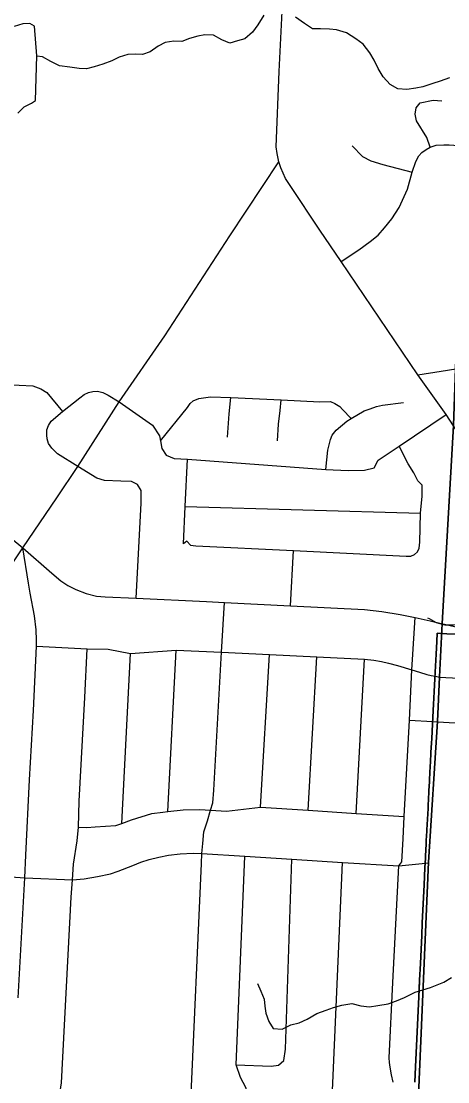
# Model space of a CAD drawing. Extents: x 114843 to 284848, y 317643 to 566895.
# Drawn here: x 189953 to 192991, y 406081 to 413645 of the extents above; entities that cross this region are included whole.
import ezdxf

# ---------------------------------------------------------------- set-up
doc = ezdxf.new("R2010")
doc.units = 0
for name, color, linetype in [('GM_X_City_Street', 7, 'Continuous'), ('GM_X_Corporation', 7, 'Continuous'), ('GM_X_County_Road', 7, 'Continuous'), ('GM_X_Minor_Lake', 7, 'Continuous'), ('GM_X_Minor_River', 7, 'Continuous'), ('GM_X_Township', 7, 'Continuous')]:
    doc.layers.add(name, color=color, linetype=linetype)

msp = doc.modelspace()

# ---------------------------------------------------------------- linework, layer by layer
at = {"layer": 'GM_X_City_Street'}
for p, q in [((192777.6, 411122.7), (192943.6, 411148.9)), ((189964.1, 409888.4), (190206.2, 410245.8)), ((191120.2, 410183.5), (192796.3, 410137.2)), ((190005.9, 409637.1), (189964.1, 409888.4)), ((191872.3, 409476.3), (191893.2, 409870.4)), ((190669.7, 407923.5), (190731, 409134.2)), ((190998.6, 408007.3), (191057.1, 409159.2)), ((191656.4, 408038.2), (191722.2, 409128.5)), ((191996.1, 408018.1), (192059.5, 409110.8)), ((192339.6, 407994.6), (192397.6, 409095)), ((192718.9, 408659.9), (192882.6, 408649.7)), ((192161.6, 405825.7), (192241.8, 407645.1)), ((192642, 407620.6), (192856.5, 407643.4))]:
    msp.add_line(p, q, dxfattribs=at)
for points in [[(192866.3, 412745.7), (192843, 412814.9), (192768.5, 412935.2), (192760, 412982.3), (192765.8, 413027.4), (192794.2, 413062.5), (192888.4, 413081.6), (192949.8, 413077.9)], [(192231.9, 411931.5), (192358.5, 412014.3), (192437.8, 412072.9), (192494.7, 412119.2), (192542, 412171.6), (192592.6, 412236.1), (192644.9, 412316.1), (192705.8, 412446.8), (192738.5, 412569.4), (192764.2, 412644.2), (192786, 412684.7), (192807.4, 412709), (192838.1, 412730.7), (192866.3, 412745.7), (192909.9, 412760.2), (192963.5, 412763.2), (193001.6, 412763.4), (193104.4, 412756.4)], [(192309.8, 412756.5), (192383.2, 412680.8), (192444, 412650), (192529.2, 412622.9), (192738.5, 412569.4)], [(190206.2, 410245.8), (190357.5, 410469.2), (190650.6, 410929.5), (190976.1, 411401.8), (191438.7, 412115), (191788.2, 412642.7)], [(192943.6, 411148.9), (193048.8, 411165.5), (193165.1, 411185.1), (193619.7, 411263.1), (193676.6, 411271.8)], [(189211.1, 411021.3), (189520.3, 411014.5), (189545.3, 411054.4), (189583.1, 411069.2), (189726, 411062.9), (189841.7, 411054.8), (190037, 411043.5), (190093.2, 411022.2), (190135, 410997.2), (190248, 410860.7)], [(190248, 410860.7), (190371.2, 410959.2), (190400.8, 410982.9), (190432.3, 410997.6), (190462.1, 411005), (190497.3, 411006.2), (190535.4, 410997.4), (190572.6, 410976.9), (190650.6, 410929.5), (190888.9, 410763.7), (190938.5, 410688.4), (190945.4, 410652.7), (190954.1, 410597.1), (190985.1, 410550), (191043.7, 410525.4), (191138.4, 410520.5), (192122.7, 410447.7), (192282.6, 410439.4), (192398.5, 410442.1), (192466.6, 410459.4), (192496.2, 410514.4), (192644.3, 410613.7), (192980, 410839.4)], [(190945.4, 410652.7), (191138.4, 410890.6), (191156.7, 410918.5), (191176.9, 410936.3), (191219, 410953.9), (191301.1, 410967), (191445.1, 410960.3), (191804.4, 410943.4), (192079.9, 410930.5), (192155.8, 410931.7), (192187.7, 410917.4), (192223.4, 410896.9), (192241.2, 410876.7), (192302.5, 410810.6)], [(191421.9, 410677.2), (191433.7, 410845.4), (191445.1, 410960.3)], [(191779.3, 410651.2), (191786.6, 410771.4), (191797.5, 410867.5), (191804.4, 410943.4)], [(192122.7, 410447.7), (192138.3, 410585.2), (192155, 410661.2), (192167.4, 410693.1), (192195.7, 410728.9), (192272.3, 410792.2), (192302.5, 410810.6), (192394.9, 410867), (192439, 410880.6), (192483.1, 410896.1), (192527.2, 410905.7), (192675.3, 410926.1)], [(190771.6, 409531), (190807.7, 410206.8), (190808.7, 410298.2), (190780.6, 410339.8), (190738.7, 410361.7), (190663.5, 410364), (190546.5, 410368.7), (190490.7, 410385), (190357.5, 410469.2), (190211.9, 410560), (190172.2, 410599.8), (190148.5, 410632.2), (190138.3, 410665.5), (190135.4, 410693.5), (190135.1, 410730.6), (190146.6, 410760.5), (190166.3, 410792.3), (190248, 410860.7)], [(192775.8, 409860.2), (192787.5, 409887.5), (192791.9, 409930.1), (192796.3, 410137.2), (192810.2, 410257.3), (192809.1, 410336.1), (192777.4, 410367.9), (192750, 410424.3), (192708.7, 410488.9), (192644.3, 410613.7)], [(191131.9, 409935.9), (191108.4, 409917), (191120.2, 410183.5), (191138.4, 410520.5)], [(191131.9, 409935.9), (191158.2, 409907.7), (191197.2, 409902.1), (191893.2, 409870.4), (192695.6, 409830), (192728.7, 409830.3), (192754.6, 409842.3), (192775.8, 409860.2)], [(189697.5, 409494.1), (189756.2, 409576.9), (189964.1, 409888.4)], [(189931.6, 406678.7), (189978.6, 407534.1), (189985.9, 407696.5), (190012.4, 408234.1), (190040.1, 408729.1), (190062, 409186.8), (190062.5, 409230.2), (190058.5, 409303.1), (190047.4, 409402.8), (190017.6, 409566.7), (190005.9, 409637.1)], [(191151, 403615.8), (191205.4, 404123), (191216.4, 404431), (191246, 404927.9), (191235.2, 405040.3), (191204.7, 405136.1), (191216.8, 405295.1), (191224.3, 405642.8), (191206.9, 405748.7), (191183.1, 405834.5), (191159.6, 405887.4), (191237.5, 407637), (191240.4, 407709), (191246.9, 407781.1), (191253.2, 407864.5), (191279.7, 407941.1), (191301.1, 408017), (191319, 408070.9), (191324, 408161.1), (191379, 409145), (191401.3, 409500.1)], [(192603.2, 406077.1), (192590, 406131.3), (192580.3, 406185.2), (192575.5, 406218.5), (192574.8, 406252.4), (192600.9, 406789), (192642, 407620.6), (192664.6, 407649), (192673.8, 407812.3), (192681.3, 407973.8), (192718.9, 408659.9), (192736.7, 409017.6), (192740.5, 409093.1), (192758.3, 409392.7)], [(190026.5, 401836.2), (190029.3, 401861.2), (190039.9, 402021.2), (190048.4, 402301), (190068.1, 402677.7), (190093.5, 403368.9), (190131, 404193), (190167.5, 404921), (190170.4, 404984.1), (190219.9, 405949.8), (190239.9, 406073.2), (190308.6, 407397.6), (190317.3, 407520.1), (190325.1, 407633), (190351.5, 407799), (190360.4, 407896.3), (190366, 408082.1), (190405.8, 408820.3), (190423.2, 409169.4)], [(190062, 409186.8), (190423.2, 409169.4), (190571.7, 409166.1), (190731, 409134.2), (191057.1, 409159.2), (191379, 409145), (191722.2, 409128.5), (192059.5, 409110.8), (192397.6, 409095), (192464.5, 409086.8), (192520.1, 409078.5), (192569.7, 409066.7), (192634.1, 409049.8), (192736.7, 409017.6), (192790.7, 409001.4), (192842.9, 408985.3), (192872.5, 408978.6), (192903.7, 408972.7)], [(192903.7, 408972.7), (192933.3, 408966.9), (192976.7, 408963.7), (193632, 408931.5), (193889, 408919.9), (193972, 408914.9), (194017, 408901.8), (194055.3, 408880.7), (194091.5, 408846.2), (194200.3, 408691.1), (194507.5, 408250.1), (194737.7, 407912.9)], [(192882.6, 408649.7), (192919.1, 408647.3), (193463.7, 408616.8), (193903.7, 408592.4), (193957.6, 408588.3), (194008, 408594.3), (194055, 408607), (194094.2, 408623), (194153.4, 408653.7), (194200.3, 408691.1)], [(190360.4, 407896.3), (190420.3, 407894.1), (190479.3, 407898.9), (190628, 407908.1), (190669.7, 407923.5), (190738.3, 407949), (190884.6, 407993.5), (190962.7, 408002.6), (190998.6, 408007.3), (191106.7, 408021.1), (191224.6, 408021.8), (191301.1, 408017), (191414.3, 408009.8), (191656.4, 408038.2), (191996.1, 408018.1), (192339.6, 407994.6), (192681.3, 407973.8)], [(189640.7, 407558.6), (189978.6, 407534.1), (190317.3, 407520.1), (190400.5, 407527.6), (190496.8, 407544.8), (190589.5, 407564.6), (190643.2, 407582.3), (190747.1, 407623.9), (190804.2, 407646), (190864, 407666.4), (190933.3, 407683.4), (191002.7, 407696.9), (191085.1, 407707), (191177.1, 407710.3), (191240.4, 407709), (191547, 407690.4), (191879.7, 407667.6), (192241.8, 407645.1), (192642, 407620.6)], [(191481.4, 404873.2), (191533.5, 404999.5), (191567, 405863.8), (191572.8, 405976.4), (191552.5, 406039.2), (191515.5, 406111.8), (191485.1, 406200.9), (191547, 407690.4)], [(191485.1, 406200.9), (191733.5, 406192.8), (191786.4, 406199.8), (191822.6, 406233.2), (191835.3, 406312.7), (191879.7, 407667.6)]]:
    msp.add_lwpolyline(points, dxfattribs=at)
at = {"layer": 'GM_X_Corporation'}
for points in [[(193057.9, 409272.1), (192985.9, 409276.5), (192917, 409280.7), (192913.7, 409221.3), (192908.7, 409129.7), (192901.8, 409002.7), (192899.2, 408954.7), (192894.5, 408864.1), (192891.9, 408815.6), (192889.7, 408774.3), (192884.8, 408680), (192882.5, 408631.2), (192877, 408527.9), (192875.4, 408495.9), (192872, 408432.3), (192868, 408355.8), (192867, 408337.5), (192864, 408279.3), (192862, 408242.4), (192860.8, 408219.3), (192857.6, 408159.1), (192857, 408146.1), (192854.5, 408099), (192852, 408051.9), (192850.8, 408028.8), (192846.8, 407953.3), (192842.8, 407876.6), (192842.3, 407867.3), (192838.8, 407801.1), (192837.5, 407776.8), (192832.9, 407689), (192832.1, 407675.2), (192828, 407606.5), (192822.4, 407485.2), (192818.2, 407395.1), (192814, 407305.3), (192809.8, 407215.3), (192805.7, 407125), (192801, 407025), (192796.4, 406924.9), (192790.9, 406806.3), (192790.3, 406795.1), (192785.3, 406686.6), (192780.6, 406585.7), (192776, 406486.7), (192771.4, 406386.7), (192766.7, 406286.6), (192762.2, 406187.8), (192757, 406077.3)], [(192757, 406077.3), (192762.2, 406187.8), (192766.7, 406286.6), (192771.4, 406386.7), (192776, 406486.7), (192780.6, 406585.7), (192785.3, 406686.6), (192790.9, 406806.3), (192796.4, 406924.9), (192801, 407025), (192805.7, 407125), (192809.8, 407215.3), (192814, 407305.3), (192818.2, 407395.1), (192822.4, 407485.2), (192828, 407606.5), (192832.1, 407675.2), (192832.9, 407689), (192837.5, 407776.8), (192838.8, 407801.1), (192842.3, 407867.3), (192842.8, 407876.6), (192846.8, 407953.3), (192850.8, 408028.8), (192852, 408051.9), (192854.5, 408099), (192857, 408146.1), (192857.6, 408159.1), (192860.8, 408219.3), (192862, 408242.4), (192864, 408279.3), (192867, 408337.5), (192868, 408355.8), (192872, 408432.3), (192875.4, 408495.9), (192877, 408527.9), (192882.5, 408631.2), (192884.8, 408680), (192889.7, 408774.3), (192891.9, 408815.6), (192894.5, 408864.1), (192899.2, 408954.7), (192901.8, 409002.7), (192908.7, 409129.7), (192913.7, 409221.3), (192917, 409280.7), (192985.9, 409276.5), (193057.9, 409272.1)]]:
    msp.add_lwpolyline(points, dxfattribs=at)
at = {"layer": 'GM_X_County_Road'}
for points in [[(192980, 410839.4), (192777.6, 411122.7), (192231.9, 411931.5), (192080.5, 412155.6), (191867.8, 412473.6), (191835.7, 412522), (191803.4, 412598.2), (191788.2, 412642.7), (191775.9, 412702.1), (191769.6, 412749.7), (191790.5, 413286.7), (191814.9, 413761.2), (191853.4, 414469), (191871.4, 414731.1), (191894.4, 415304.4), (191906.1, 415562)], [(194063.9, 409242.4), (193695.8, 409769.1), (193478.6, 410093.8), (193206.8, 410486.8), (193033.2, 410758.4), (192980, 410839.4)], [(189795.5, 410026), (189964.1, 409888.4)], [(189964.1, 409888.4), (190171.1, 409707.5), (190235.7, 409653.3), (190285.4, 409620.7), (190342.9, 409590.7), (190415.2, 409562.6), (190489.9, 409545.3), (190550.3, 409540.1), (190771.6, 409531), (191273.5, 409505.1), (191401.3, 409500.1), (191872.3, 409476.3), (192399.4, 409449.2), (192521, 409434.4), (192653.1, 409413.7), (192758.3, 409392.7), (192865.3, 409367.5), (192953.1, 409347.3), (192968.4, 409343.9)], [(192968.4, 409343.9), (193049.6, 409326.3), (193165.5, 409302.2), (193268.6, 409291.1), (193326.6, 409283.3), (193654.5, 409260.8), (193975.2, 409247.7), (194063.9, 409242.4)]]:
    msp.add_lwpolyline(points, dxfattribs=at)
at = {"layer": 'GM_X_Minor_Lake'}
for points in [[(190046.8, 413609.4), (190014.9, 413629.8), (189964.9, 413626.1), (189902.7, 413606.5)], [(190055.5, 413079.8), (190064.7, 413398), (190046.8, 413609.4)], [(189928.9, 412988.5), (189975.2, 413034.3), (190025.4, 413059.9), (190055.5, 413079.8)]]:
    msp.add_lwpolyline(points, dxfattribs=at)
at = {"layer": 'GM_X_Minor_River'}
for points in [[(191680.4, 413687), (191637.9, 413619.2), (191599.6, 413567.3), (191545.2, 413519.6), (191493.1, 413505.9), (191439, 413488.3), (191383.1, 413512.8), (191323.3, 413545.4), (191261.2, 413547.9), (191211.1, 413538.2), (191151, 413522.6), (191096.8, 413501), (191040.8, 413503.4), (190978.7, 413493.9), (190928.5, 413468.2), (190872.2, 413426.5), (190818.1, 413406.9), (190766.1, 413409.3), (190712, 413407.7), (190651.9, 413388.1), (190599.7, 413362.4), (190535.5, 413338.8), (190473.3, 413319.3), (190417.2, 413305.7), (190365.2, 413308.1), (190299.2, 413316.6), (190225.2, 413327.2), (190163.3, 413357.8), (190105.5, 413390.3), (190064.6, 413394.7)], [(192530.2, 413247.2), (192496.5, 413307.6), (192466.9, 413366), (192437.2, 413420.4), (192389.5, 413481), (192335.8, 413519.5), (192270, 413562.1), (192200.1, 413582.7), (192148, 413587.1), (192086, 413591.6), (192028, 413590.1), (191970.2, 413628.6), (191906.4, 413673.3)], [(193004.4, 413241.5), (192938.2, 413217.9), (192884.1, 413200.3), (192813.9, 413176.8), (192763.8, 413167.1), (192699.7, 413157.6), (192635.7, 413162.1), (192581.9, 413192.6), (192530.2, 413247.2)], [(193713.9, 409535), (193659.7, 409519.3), (193597.5, 409495.7), (193545.4, 409486.1), (193477.3, 409470.6), (193411.1, 409441), (193318.7, 409385.5), (193264.5, 409361.9), (193210.4, 409348.3), (193160.3, 409342.6), (193108.2, 409339), (193034.2, 409337.6), (192972.2, 409338.1), (192912.2, 409354.6), (192860.4, 409383), (192850.4, 409387.1)], [(191635.4, 406782.7), (191661.1, 406726.4), (191682.8, 406670), (191688.5, 406619.9), (191696.2, 406569.6), (191715.8, 406511.3), (191747.5, 406460.9), (191811.5, 406456.4), (191873.8, 406486), (191933.9, 406501.6), (191990.1, 406527.3), (192058.4, 406566.8), (192124.6, 406592.4), (192178.7, 406610.1), (192236.9, 406627.7), (192309, 406639.1), (192372.9, 406622.6), (192432.9, 406614.1), (192493, 406625.7), (192567.1, 406637.1), (192625.3, 406658.8), (192683.5, 406682.4), (192759.8, 406719.9), (192813.9, 406737.6), (192868.1, 406753.2), (192962.4, 406790.6), (193018.6, 406824.2)]]:
    msp.add_lwpolyline(points, dxfattribs=at)
at = {"layer": 'GM_X_Township'}
for points in [[(193668.2, 427502.7), (193598.4, 425682.6), (193592.2, 425625.2), (193584.7, 425537.7), (193524.6, 423783), (193402, 420006.5), (193388.2, 419671.9), (193317.5, 417956.5), (193304.4, 417637.5), (193302.1, 417582.7), (193283.3, 417126.1), (193271, 416827.3), (193205, 415254.8), (193103.2, 412759.2), (193047.6, 411168.3), (193032, 410761.2), (192952, 409350.1), (192932.1, 408969.7), (192917.9, 408650.2), (192855.3, 407646.3), (192775.2, 405817.7), (192648.5, 403225.9), (192534.9, 400746.8)], [(192534.9, 400746.8), (192648.5, 403225.9), (192775.2, 405817.7), (192855.3, 407646.3), (192917.9, 408650.2), (192932.1, 408969.7), (192952, 409350.1), (193032, 410761.2), (193047.6, 411168.3), (193103.2, 412759.2), (193205, 415254.8)]]:
    msp.add_lwpolyline(points, dxfattribs=at)

doc.saveas('drawing.dxf')
